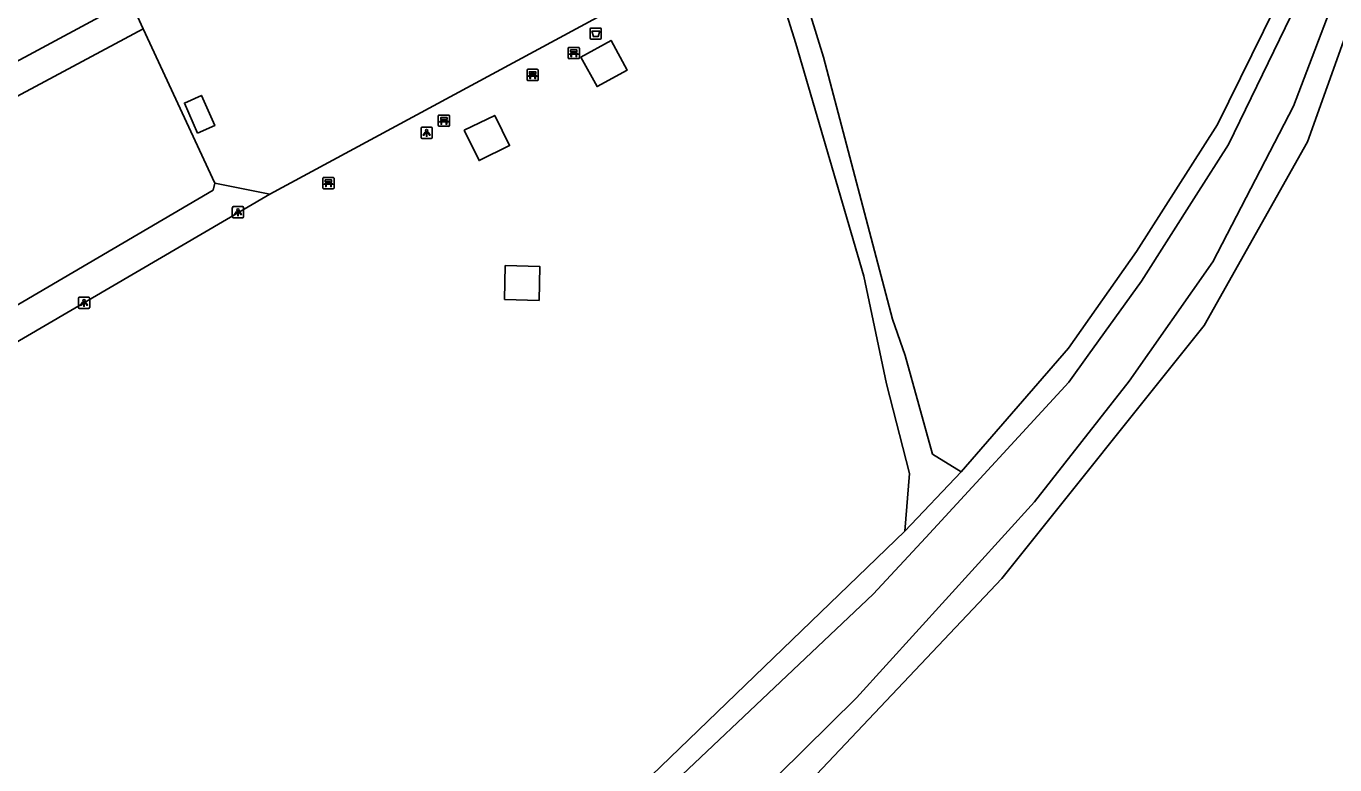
# Model space of a CAD drawing. Extents: x 162157 to 163165, y 378998 to 380775.
# Drawn here: x 162711.5 to 162827.7, y 379663.2 to 379728.8 of the extents above; entities that cross this region are included whole.
import ezdxf

# ---------------------------------------------------------------- set-up
doc = ezdxf.new("R2010")
doc.units = 0
for name, color, linetype in [('IMGEO_Afvalbak', 7, 'Continuous'), ('IMGEO_Bank', 7, 'Continuous'), ('IMGEO_Fietspad_gesloten', 7, 'Continuous'), ('IMGEO_Hek', 7, 'Continuous'), ('IMGEO_Lichtpunt', 7, 'Continuous'), ('IMGEO_Naaldbos', 7, 'Continuous'), ('IMGEO_Rijbaan_lokaal_onverhard', 7, 'Continuous'), ('IMGEO_Voetpad_halfverhard', 7, 'Continuous'), ('IMGEO_Voetpad_onverhard', 7, 'Continuous'), ('IMGEO_Voetpad_open', 7, 'Continuous')]:
    doc.layers.add(name, color=color, linetype=linetype)

msp = doc.modelspace()

# ---------------------------------------------------------------- linework, layer by layer
at = {"layer": 'IMGEO_Afvalbak'}
for p, q in [((162761.59, 379727.76), (162761.59, 379728.56)), ((162761.59, 379728.56), (162761.59, 379727.76)), ((162761.69, 379728.66), (162762.48, 379728.66)), ((162762.48, 379728.66), (162761.69, 379728.66)), ((162762.58, 379728.56), (162762.58, 379727.76)), ((162762.58, 379727.76), (162762.58, 379728.56)), ((162762.48, 379727.66), (162761.69, 379727.66)), ((162761.69, 379727.66), (162762.48, 379727.66))]:
    msp.add_line(p, q, dxfattribs=at)
msp.add_lwpolyline([(162761.74, 379728.37), (162762.44, 379728.37), (162762.29, 379727.9), (162761.88, 379727.9), (162761.74, 379728.37)], dxfattribs=at)
for centre, start, end in [((162761.69, 379728.56), 90, 180), ((162761.69, 379728.56), 90, 180), ((162762.48, 379728.56), 0, 90), ((162762.48, 379728.56), 360, 90), ((162761.69, 379727.76), 180, 270), ((162761.69, 379727.76), 180, 270), ((162762.48, 379727.76), 270, 0), ((162762.48, 379727.76), 270, 0)]:
    msp.add_arc(centre, 0.1, start, end, dxfattribs=at)
at = {"layer": 'IMGEO_Bank'}
for p, q in [((162759.64, 379726.01), (162759.64, 379726.85)), ((162759.64, 379726.85), (162759.64, 379726.01)), ((162759.72, 379726.93), (162760.56, 379726.93)), ((162760.56, 379726.93), (162759.72, 379726.93)), ((162760.34, 379726.33), (162759.94, 379726.33)), ((162759.95, 379726.44), (162759.95, 379726.55)), ((162759.99, 379726.55), (162759.99, 379726.44)), ((162760.28, 379726.55), (162760, 379726.55)), ((162760, 379726.43), (162760.28, 379726.43)), ((162760.29, 379726.44), (162760.29, 379726.55)), ((162760.33, 379726.55), (162760.33, 379726.44)), ((162760.64, 379726.86), (162760.64, 379726.02)), ((162760.64, 379726.02), (162760.64, 379726.86)), ((162755.99, 379724.06), (162755.99, 379724.91)), ((162755.99, 379724.91), (162755.99, 379724.06)), ((162756.06, 379724.99), (162756.9, 379724.99)), ((162756.9, 379724.99), (162756.06, 379724.99)), ((162756.99, 379724.92), (162756.99, 379724.07)), ((162756.99, 379724.07), (162756.99, 379724.92)), ((162760.57, 379725.94), (162759.73, 379725.94)), ((162759.73, 379725.94), (162760.57, 379725.94)), ((162756.91, 379723.99), (162756.07, 379723.99)), ((162756.07, 379723.99), (162756.91, 379723.99)), ((162756.68, 379724.39), (162756.29, 379724.39)), ((162756.3, 379724.5), (162756.3, 379724.6)), ((162756.34, 379724.6), (162756.34, 379724.5)), ((162756.63, 379724.61), (162756.35, 379724.61)), ((162756.35, 379724.49), (162756.63, 379724.49)), ((162756.64, 379724.5), (162756.64, 379724.6)), ((162756.68, 379724.6), (162756.68, 379724.5)), ((162748.11, 379720), (162748.11, 379720.84)), ((162748.11, 379720.84), (162748.11, 379720)), ((162748.19, 379720.93), (162749.03, 379720.93)), ((162749.03, 379720.93), (162748.19, 379720.93)), ((162748.81, 379720.32), (162748.41, 379720.32)), ((162748.42, 379720.43), (162748.42, 379720.54)), ((162748.46, 379720.54), (162748.46, 379720.43)), ((162748.75, 379720.54), (162748.47, 379720.54)), ((162748.47, 379720.43), (162748.75, 379720.43)), ((162748.76, 379720.43), (162748.76, 379720.54)), ((162748.8, 379720.54), (162748.8, 379720.43)), ((162749.11, 379720.85), (162749.11, 379720.01)), ((162749.11, 379720.01), (162749.11, 379720.85)), ((162749.04, 379719.93), (162748.2, 379719.93)), ((162748.2, 379719.93), (162749.04, 379719.93)), ((162737.86, 379714.46), (162737.86, 379715.3)), ((162737.86, 379715.3), (162737.86, 379714.46)), ((162737.94, 379715.38), (162738.78, 379715.38)), ((162738.78, 379715.38), (162737.94, 379715.38)), ((162738.79, 379714.38), (162737.95, 379714.38)), ((162737.95, 379714.38), (162738.79, 379714.38)), ((162738.17, 379714.89), (162738.17, 379714.99)), ((162738.56, 379714.78), (162738.17, 379714.78)), ((162738.5, 379715), (162738.22, 379715)), ((162738.22, 379714.99), (162738.22, 379714.89)), ((162738.22, 379714.88), (162738.5, 379714.88)), ((162738.51, 379714.89), (162738.51, 379714.99)), ((162738.55, 379714.99), (162738.55, 379714.89)), ((162738.86, 379715.31), (162738.86, 379714.47)), ((162738.86, 379714.47), (162738.86, 379715.31))]:
    msp.add_line(p, q, dxfattribs=at)
for points in [[(162759.89, 379726.33), (162759.75, 379726.33), (162759.86, 379726.43), (162759.94, 379726.43)], [(162759.94, 379726.55), (162759.86, 379726.55), (162759.86, 379726.71), (162760.42, 379726.71), (162760.42, 379726.55), (162760.34, 379726.55)], [(162759.94, 379726.33), (162759.94, 379726.12), (162759.89, 379726.12), (162759.89, 379726.33)], [(162760.34, 379726.43), (162760.42, 379726.43), (162760.53, 379726.33), (162760.39, 379726.33)], [(162760.39, 379726.33), (162760.39, 379726.12), (162760.34, 379726.12), (162760.34, 379726.33)], [(162756.24, 379724.39), (162756.09, 379724.39), (162756.2, 379724.49), (162756.29, 379724.49)], [(162756.29, 379724.61), (162756.2, 379724.61), (162756.2, 379724.77), (162756.77, 379724.77), (162756.77, 379724.61), (162756.69, 379724.61)], [(162756.29, 379724.38), (162756.29, 379724.17), (162756.24, 379724.17), (162756.24, 379724.38)], [(162756.69, 379724.49), (162756.77, 379724.49), (162756.88, 379724.39), (162756.74, 379724.39)], [(162756.73, 379724.38), (162756.73, 379724.17), (162756.69, 379724.17), (162756.69, 379724.38)], [(162748.36, 379720.32), (162748.22, 379720.32), (162748.33, 379720.43), (162748.41, 379720.43)], [(162748.41, 379720.54), (162748.33, 379720.54), (162748.33, 379720.71), (162748.89, 379720.71), (162748.89, 379720.54), (162748.81, 379720.54)], [(162748.41, 379720.32), (162748.41, 379720.11), (162748.36, 379720.11), (162748.36, 379720.32)], [(162748.81, 379720.43), (162748.89, 379720.43), (162749, 379720.32), (162748.86, 379720.32)], [(162748.86, 379720.32), (162748.86, 379720.11), (162748.81, 379720.11), (162748.81, 379720.32)], [(162738.11, 379714.78), (162737.97, 379714.78), (162738.08, 379714.88), (162738.17, 379714.88)], [(162738.17, 379715), (162738.08, 379715), (162738.08, 379715.16), (162738.64, 379715.16), (162738.64, 379715), (162738.56, 379715)], [(162738.16, 379714.77), (162738.16, 379714.57), (162738.12, 379714.57), (162738.12, 379714.77)], [(162738.56, 379714.88), (162738.64, 379714.88), (162738.76, 379714.78), (162738.62, 379714.78)], [(162738.61, 379714.77), (162738.61, 379714.57), (162738.57, 379714.57), (162738.57, 379714.77)]]:
    msp.add_lwpolyline(points, dxfattribs=at)
for centre, radius, start, end in [((162759.72, 379726.86), 0.0779, 92.4484, 184.2845), ((162759.72, 379726.86), 0.0779, 92.4484, 184.2845), ((162759.72, 379726.01), 0.0779, 182.4484, 274.2845), ((162759.72, 379726.01), 0.0779, 182.4484, 274.2845), ((162759.89, 379726.33), 0.00671, 2.8957, 87.1043), ((162759.94, 379726.55), 0.00671, 2.8957, 87.1043), ((162759.94, 379726.44), 0.00671, 272.8957, 357.1043), ((162759.95, 379726.33), 0.00671, 92.8957, 177.1043), ((162760, 379726.55), 0.00671, 92.8957, 177.1043), ((162760, 379726.44), 0.00671, 182.8957, 267.1043), ((162760.28, 379726.55), 0.00671, 2.8957, 87.1043), ((162760.28, 379726.44), 0.00671, 272.8957, 357.1043), ((162760.34, 379726.55), 0.00671, 92.8957, 177.1043), ((162760.34, 379726.44), 0.00671, 182.8957, 267.1043), ((162760.34, 379726.33), 0.00671, 2.8957, 87.1043), ((162760.39, 379726.33), 0.00671, 92.8957, 177.1043), ((162760.56, 379726.86), 0.0779, 2.4484, 94.2845), ((162760.56, 379726.86), 0.0779, 2.4484, 94.2845), ((162760.56, 379726.01), 0.0779, 272.4484, 4.2845), ((162760.56, 379726.01), 0.0779, 272.4484, 4.2845), ((162756.07, 379724.91), 0.0779, 92.4484, 184.2845), ((162756.07, 379724.91), 0.0779, 92.4484, 184.2845), ((162756.91, 379724.91), 0.0779, 2.4484, 94.2845), ((162756.91, 379724.91), 0.0779, 2.4484, 94.2845), ((162756.07, 379724.07), 0.0779, 182.4484, 274.2845), ((162756.07, 379724.07), 0.0779, 182.4484, 274.2845), ((162756.24, 379724.38), 0.00671, 2.8957, 87.1043), ((162756.29, 379724.6), 0.00671, 2.8957, 87.1043), ((162756.29, 379724.5), 0.00671, 272.8957, 357.1043), ((162756.29, 379724.38), 0.00671, 92.8957, 177.1043), ((162756.35, 379724.6), 0.00671, 92.8957, 177.1043), ((162756.35, 379724.5), 0.00671, 182.8957, 267.1043), ((162756.63, 379724.6), 0.00671, 2.8957, 87.1043), ((162756.63, 379724.5), 0.00671, 272.8957, 357.1043), ((162756.69, 379724.6), 0.00671, 92.8957, 177.1043), ((162756.69, 379724.5), 0.00671, 182.8957, 267.1043), ((162756.68, 379724.38), 0.00671, 2.8957, 87.1043), ((162756.74, 379724.38), 0.00671, 92.8957, 177.1043), ((162756.91, 379724.07), 0.0779, 272.4484, 4.2845), ((162756.91, 379724.07), 0.0779, 272.4484, 4.2845), ((162748.19, 379720.85), 0.0779, 92.4484, 184.2845), ((162748.19, 379720.85), 0.0779, 92.4484, 184.2845), ((162748.36, 379720.32), 0.00671, 2.8957, 87.1043), ((162748.41, 379720.54), 0.00671, 2.8957, 87.1043), ((162748.41, 379720.43), 0.00671, 272.8957, 357.1043), ((162748.42, 379720.32), 0.00671, 92.8957, 177.1043), ((162748.47, 379720.54), 0.00671, 92.8957, 177.1043), ((162748.47, 379720.43), 0.00671, 182.8957, 267.1043), ((162748.75, 379720.54), 0.00671, 2.8957, 87.1043), ((162748.75, 379720.43), 0.00671, 272.8957, 357.1043), ((162748.81, 379720.54), 0.00671, 92.8957, 177.1043), ((162748.81, 379720.43), 0.00671, 182.8957, 267.1043), ((162748.81, 379720.32), 0.00671, 2.8957, 87.1043), ((162748.86, 379720.32), 0.00671, 92.8957, 177.1043), ((162749.03, 379720.85), 0.0779, 2.4484, 94.2845), ((162749.03, 379720.85), 0.0779, 2.4484, 94.2845), ((162748.19, 379720), 0.0779, 182.4484, 274.2845), ((162748.19, 379720), 0.0779, 182.4484, 274.2845), ((162749.03, 379720), 0.0779, 272.4484, 4.2845), ((162749.03, 379720), 0.0779, 272.4484, 4.2845), ((162737.94, 379715.3), 0.0779, 92.4484, 184.2845), ((162737.94, 379715.3), 0.0779, 92.4484, 184.2845), ((162737.94, 379714.46), 0.0779, 182.4484, 274.2845), ((162737.94, 379714.46), 0.0779, 182.4484, 274.2845), ((162738.11, 379714.77), 0.00671, 2.8957, 87.1043), ((162738.17, 379714.77), 0.00671, 92.8957, 177.1043), ((162738.17, 379714.99), 0.00671, 2.8957, 87.1043), ((162738.17, 379714.89), 0.00671, 272.8957, 357.1043), ((162738.22, 379714.99), 0.00671, 92.8957, 177.1043), ((162738.22, 379714.89), 0.00671, 182.8957, 267.1043), ((162738.5, 379714.99), 0.00671, 2.8957, 87.1043), ((162738.5, 379714.89), 0.00671, 272.8957, 357.1043), ((162738.56, 379714.99), 0.00671, 92.8957, 177.1043), ((162738.56, 379714.89), 0.00671, 182.8957, 267.1043), ((162738.56, 379714.77), 0.00671, 2.8957, 87.1043), ((162738.62, 379714.77), 0.00671, 92.8957, 177.1043), ((162738.79, 379715.3), 0.0779, 2.4484, 94.2845), ((162738.79, 379715.3), 0.0779, 2.4484, 94.2845), ((162738.79, 379714.46), 0.0779, 272.4484, 4.2845), ((162738.79, 379714.46), 0.0779, 272.4484, 4.2845)]:
    msp.add_arc(centre, radius, start, end, dxfattribs=at)
at = {"layer": 'IMGEO_Fietspad_gesloten'}
for points in [[(162715.51, 379609.31), (162717.24, 379610.86), (162732.91, 379626.38), (162760.99, 379654.02), (162786.71, 379678.38), (162791.39, 379683.4), (162804.08, 379697.2), (162805.81, 379699.6), (162810.52, 379706.16), (162815.38, 379713.8), (162818.24, 379718.3), (162823.79, 379729.7), (162825.44, 379733.98), (162828.53, 379743.94), (162830.08, 379750), (162849.6, 379826.69)], [(162846.29, 379821.19), (162841.78, 379802.53), (162828.42, 379750), (162825.44, 379739.57), (162822.38, 379730.43), (162817.29, 379720.1), (162810.09, 379708.8), (162804.06, 379700.23), (162794.51, 379689.23)], [(162789.51, 379683.97), (162794.51, 379689.23)], [(162789.51, 379683.97), (162747.05, 379642.96), (162715.62, 379612.41)]]:
    msp.add_lwpolyline(points, dxfattribs=at)
at = {"layer": 'IMGEO_Hek'}
for points in [[(162776.74, 379737.46), (162733.16, 379713.89)], [(162728.29, 379714.87), (162721.91, 379728.6)], [(162733.16, 379713.89), (162728.29, 379714.87)]]:
    msp.add_lwpolyline(points, dxfattribs=at)
at = {"layer": 'IMGEO_Lichtpunt'}
for p, q in [((162746.58, 379719.75), (162746.58, 379718.94)), ((162746.58, 379719.75), (162746.58, 379718.94)), ((162747.48, 379719.85), (162746.68, 379719.85)), ((162747.48, 379719.85), (162746.68, 379719.85)), ((162747.58, 379718.94), (162747.58, 379719.75)), ((162747.58, 379718.94), (162747.58, 379719.75)), ((162746.68, 379718.85), (162747.48, 379718.85)), ((162746.68, 379718.85), (162747.48, 379718.85)), ((162729.83, 379712.7), (162729.83, 379711.89)), ((162729.83, 379712.7), (162729.83, 379711.89)), ((162730.74, 379712.8), (162729.93, 379712.8)), ((162730.74, 379712.8), (162729.93, 379712.8)), ((162730.83, 379711.89), (162730.83, 379712.7)), ((162730.83, 379711.89), (162730.83, 379712.7)), ((162729.93, 379711.8), (162730.74, 379711.8)), ((162729.93, 379711.8), (162730.74, 379711.8)), ((162716.17, 379704.65), (162716.17, 379703.84)), ((162716.17, 379704.65), (162716.17, 379703.84)), ((162717.07, 379704.74), (162716.26, 379704.74)), ((162717.07, 379704.74), (162716.26, 379704.74)), ((162717.17, 379703.84), (162717.17, 379704.65)), ((162717.17, 379703.84), (162717.17, 379704.65)), ((162716.26, 379703.74), (162717.07, 379703.74)), ((162716.26, 379703.74), (162717.07, 379703.74))]:
    msp.add_line(p, q, dxfattribs=at)
for points in [[(162746.96, 379719.41), (162747, 379719.39), (162746.81, 379719.12), (162746.77, 379719.15), (162746.96, 379719.41)], [(162747.06, 379719.37), (162747.11, 379719.37), (162747.11, 379719.04), (162747.06, 379719.04), (162747.06, 379719.37)], [(162747.17, 379719.39), (162747.21, 379719.41), (162747.39, 379719.15), (162747.36, 379719.12), (162747.17, 379719.39)], [(162730.21, 379712.36), (162730.25, 379712.34), (162730.06, 379712.07), (162730.02, 379712.1), (162730.21, 379712.36)], [(162730.31, 379712.32), (162730.36, 379712.32), (162730.36, 379711.99), (162730.31, 379711.99), (162730.31, 379712.32)], [(162730.42, 379712.34), (162730.46, 379712.36), (162730.64, 379712.1), (162730.61, 379712.07), (162730.42, 379712.34)], [(162716.54, 379704.31), (162716.58, 379704.28), (162716.4, 379704.02), (162716.36, 379704.05), (162716.54, 379704.31)], [(162716.65, 379704.26), (162716.69, 379704.26), (162716.69, 379703.94), (162716.65, 379703.94), (162716.65, 379704.26)], [(162716.76, 379704.28), (162716.79, 379704.31), (162716.98, 379704.05), (162716.94, 379704.02), (162716.76, 379704.28)]]:
    msp.add_lwpolyline(points, dxfattribs=at)
for centre in [(162747.08, 379719.55), (162730.33, 379712.5), (162716.67, 379704.44)]:
    msp.add_circle(centre, 0.0994, dxfattribs=at)
for centre, start, end in [((162746.68, 379719.75), 90, 180), ((162746.68, 379719.75), 90, 180), ((162747.48, 379719.75), 0, 90), ((162747.48, 379719.75), 0, 90), ((162746.68, 379718.94), 180, 270), ((162746.68, 379718.94), 180, 270), ((162747.48, 379718.94), 270, 0), ((162747.48, 379718.94), 270, 360), ((162729.93, 379712.7), 90, 180), ((162729.93, 379712.7), 90, 180), ((162730.74, 379712.7), 0, 90), ((162730.74, 379712.7), 0, 90), ((162729.93, 379711.89), 180, 270), ((162729.93, 379711.89), 180, 270), ((162730.74, 379711.89), 270, 0), ((162730.74, 379711.89), 270, 360), ((162716.26, 379704.65), 90, 180), ((162716.26, 379704.65), 90, 180), ((162717.07, 379704.65), 0, 90), ((162717.07, 379704.65), 0, 90), ((162716.26, 379703.84), 180, 270), ((162716.26, 379703.84), 180, 270), ((162717.07, 379703.84), 270, 0), ((162717.07, 379703.84), 270, 360)]:
    msp.add_arc(centre, 0.0946, start, end, dxfattribs=at)
at = {"layer": 'IMGEO_Naaldbos'}
for points in [[(162776.74, 379737.46), (162733.16, 379713.89)], [(162728.29, 379714.87), (162721.91, 379728.6)]]:
    msp.add_lwpolyline(points, dxfattribs=at)
at = {"layer": 'IMGEO_Rijbaan_lokaal_onverhard'}
for points in [[(162896.21, 379842.9), (162896.24, 379853.7), (162897.24, 379874.86), (162888.41, 379909.84), (162879.25, 379912.27), (162861.7, 379846.82), (162848.98, 379804.67), (162845.36, 379787.84), (162841.08, 379771.42), (162837.43, 379759.61), (162830.64, 379733.64), (162825.27, 379718.55), (162816.1, 379702.22), (162798.13, 379679.75), (162779.64, 379660.2), (162742.85, 379624.2), (162727.43, 379610.99), (162724.91, 379609.62)], [(162713.85, 379607.76), (162717.44, 379608.51), (162727.49, 379614.29), (162738.34, 379623.71), (162769, 379653.1), (162785.23, 379669.17), (162801.04, 379686.58), (162809.45, 379697.28), (162816.86, 379707.88), (162824.03, 379721.72), (162828.13, 379732.54), (162830.69, 379741.74), (162836.52, 379764.13), (162842.15, 379783.15), (162846.05, 379802.03), (162851.9, 379824.51), (162849.6, 379826.69)]]:
    msp.add_lwpolyline(points, dxfattribs=at)
at = {"layer": 'IMGEO_Voetpad_halfverhard'}
for points in [[(162794.51, 379689.23), (162791.98, 379690.81), (162789.56, 379699.57), (162788.42, 379702.79), (162782.3, 379726.06), (162780.07, 379733.37), (162778.64, 379738.48)], [(162776.74, 379737.46), (162777.43, 379735.04), (162779.86, 379727.27), (162785.87, 379706.62), (162787.89, 379697.05), (162789.93, 379689.1), (162789.51, 379683.97)]]:
    msp.add_lwpolyline(points, dxfattribs=at)
at = {"layer": 'IMGEO_Voetpad_onverhard'}
for points in [[(162720.75, 379731.1), (162667.99, 379702.71), (162666.3, 379701.81), (162660.05, 379728.26), (162659.56, 379732.14), (162660.64, 379735.34), (162661.9, 379737.02), (162663.78, 379738.86), (162664.71, 379739.47), (162669.25, 379741.8), (162683.3, 379750), (162694.6, 379756.28), (162707.96, 379763.23), (162719.29, 379769.43), (162749.85, 379786.85), (162759.74, 379792.14), (162760.68, 379792.27), (162761.31, 379791.92), (162761.87, 379791.28), (162762.46, 379790.29), (162768.19, 379767.91), (162769.26, 379764.25)], [(162721.91, 379728.6), (162720.75, 379731.1)], [(162668.63, 379700.04), (162721.91, 379728.6)], [(162728.29, 379714.87), (162728.14, 379714.27), (162672.99, 379681.89)], [(162733.16, 379713.89), (162728.29, 379714.87)], [(162693.25, 379606.13), (162691.04, 379607.21), (162690, 379607.97), (162689.63, 379608.42), (162688.81, 379610.95), (162682.8, 379631.03), (162673.12, 379672.99), (162671.91, 379678.08), (162673.66, 379679.11), (162733.16, 379713.89)]]:
    msp.add_lwpolyline(points, dxfattribs=at)
at = {"layer": 'IMGEO_Voetpad_open'}
for points in [[(162760.77, 379726.08), (162763.45, 379727.55), (162764.89, 379724.92), (162762.21, 379723.45), (162760.77, 379726.08)], [(162726.74, 379719.32), (162728.27, 379719.99), (162727.08, 379722.67), (162725.58, 379721.99), (162726.74, 379719.32)], [(162750.42, 379719.58), (162753.13, 379720.9), (162754.44, 379718.21), (162751.73, 379716.88), (162750.42, 379719.58)], [(162753.99, 379704.55), (162754.06, 379707.55), (162757.14, 379707.47), (162757.06, 379704.47), (162753.99, 379704.55)]]:
    msp.add_lwpolyline(points, dxfattribs=at)

doc.saveas('drawing.dxf')
